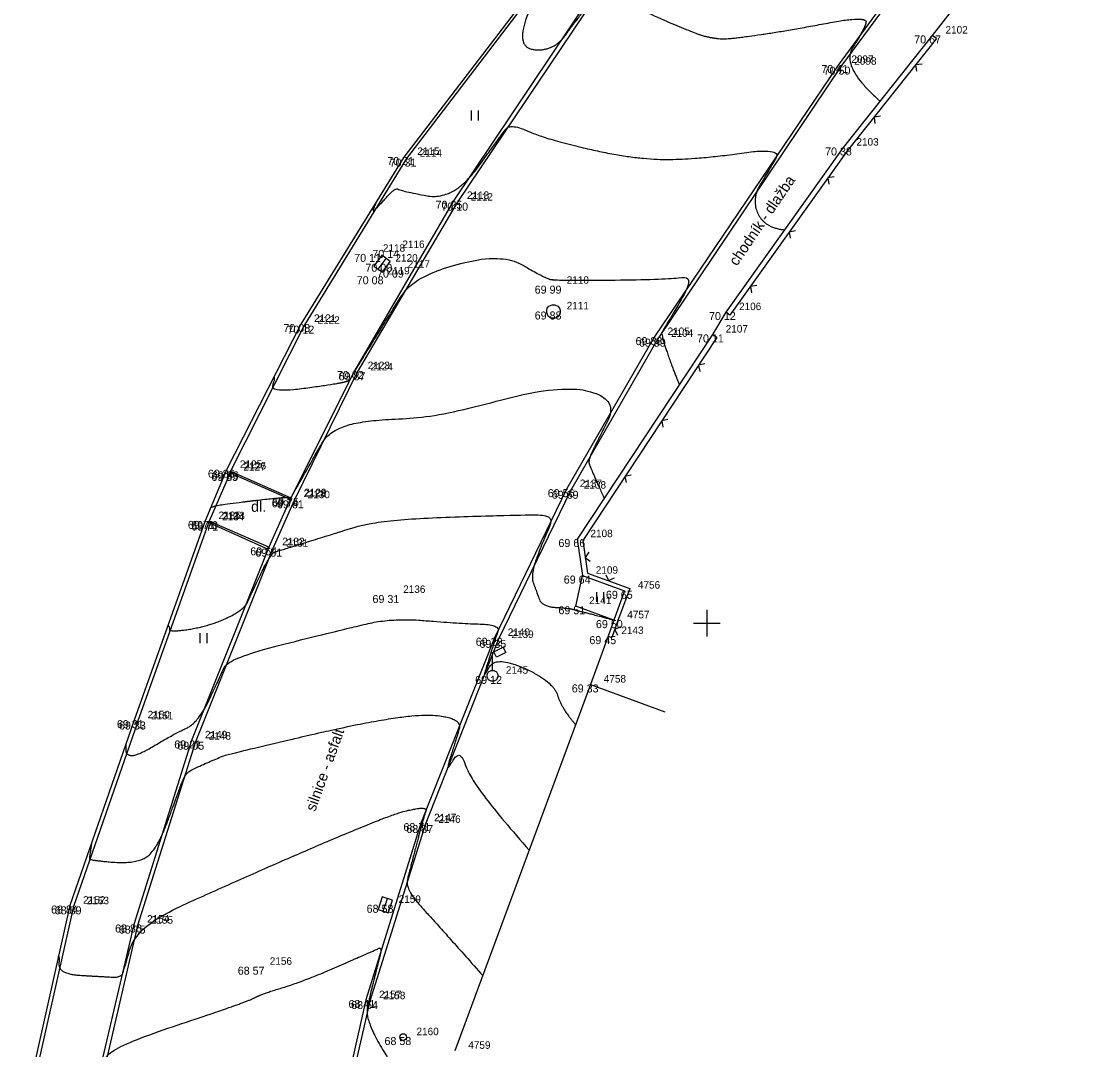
# Model space of a CAD drawing. Extents: x -704017 to -701500, y -1008977 to -1008450.
# Drawn here: x -701675.7 to -701636.09, y -1008666 to -1008627.44 of the extents above; entities that cross this region are included whole.
import ezdxf

# ---------------------------------------------------------------- set-up
doc = ezdxf.new("R2010")
doc.units = 0
for name, color, linetype in [('Z_body', 7, 'Continuous'), ('Z_body_cisla', 7, 'Continuous'), ('Z_body_vysky', 7, 'Continuous'), ('Z_budovy', 7, 'Continuous'), ('Z_chodnik', 7, 'Continuous'), ('Z_hekt_sit', 7, 'Continuous'), ('Z_komunikace', 7, 'Continuous'), ('Z_obruby', 7, 'Continuous'), ('Z_oploceni', 7, 'Continuous'), ('Z_popis', 7, 'Continuous'), ('Z_rozhrani_ploch', 7, 'Continuous'), ('Z_site_znaky_kanalizace', 7, 'Continuous'), ('Z_site_znaky_VO', 7, 'Continuous'), ('Z_ufo', 7, 'Continuous'), ('Z_vrstevnice_hlavni', 7, 'Continuous'), ('Z_vrstevnice_vedlejsi', 7, 'Continuous'), ('Z_vstupy', 7, 'Continuous')]:
    doc.layers.add(name, color=color, linetype=linetype)

# ---------------------------------------------------------------- blocks, each defined once
blk = doc.blocks.new('POINT_DISPLAY')
blk.add_line((0, 0), (0, 0))
blk = doc.blocks.new('Z212')
for p, q in [((-0.17, 0.17), (0, 0)), ((0, 0), (0.17, 0.17))]:
    blk.add_line(p, q)
blk = doc.blocks.new('Z306')
for p, q in [((-0.13, 0.17), (-0.13, -0.2)), ((0.13, 0.17), (0.13, -0.2))]:
    blk.add_line(p, q)
blk = doc.blocks.new('Z13')
for p, q in [((0, 0.88), (0.45, 1.1)), ((0, 0.2), (0, 0.88)), ((0.15, 0.7), (0.05, 0.9)), ((0.5, 0.88), (0.15, 0.7)), ((0.4, 1.07), (0.5, 0.88)), ((-0.2, 0.05), (-0.15, 0.15)), ((-0.2, -0.05), (-0.2, 0.05)), ((-0.15, 0.15), (-0.05, 0.2)), ((-0.05, 0.2), (0.05, 0.2)), ((0.05, 0.2), (0.15, 0.15)), ((0.15, 0.15), (0.2, 0.05)), ((0.2, 0.05), (0.2, -0.05)), ((-0.15, -0.15), (-0.2, -0.05)), ((-0.05, -0.2), (-0.15, -0.15)), ((0.05, -0.2), (-0.05, -0.2)), ((0.15, -0.15), (0.05, -0.2)), ((0.2, -0.05), (0.15, -0.15))]:
    blk.add_line(p, q)
blk = doc.blocks.new('Z620')
for p, q in [((-0.25, 0.05), (-0.23, 0.13)), ((-0.25, -0.05), (-0.25, 0.05)), ((-0.23, 0.13), (-0.17, 0.2)), ((-0.17, 0.2), (-0.05, 0.25)), ((-0.05, 0.25), (0.05, 0.25)), ((0.05, 0.25), (0.17, 0.2)), ((0.17, 0.2), (0.23, 0.13)), ((0.23, 0.13), (0.25, 0.05)), ((0.25, 0.05), (0.25, -0.05)), ((-0.2, -0.17), (-0.25, -0.05)), ((-0.13, -0.23), (-0.2, -0.17)), ((-0.05, -0.25), (-0.13, -0.23)), ((0.05, -0.25), (-0.05, -0.25)), ((0.13, -0.23), (0.05, -0.25)), ((0.2, -0.17), (0.13, -0.23)), ((0.25, -0.05), (0.2, -0.17))]:
    blk.add_line(p, q)
blk = doc.blocks.new('Z38')
for p, q in [((0.25, 0.2), (-0.25, 0.2)), ((-0.25, 0.2), (-0.25, -0.2)), ((-0.25, 0), (0.25, 0)), ((0.25, -0.2), (0.25, 0.2)), ((-0.25, -0.2), (0.25, -0.2))]:
    blk.add_line(p, q)
blk = doc.blocks.new('Z15')
blk.add_circle((0, 0), 0.125)

msp = doc.modelspace()

# ---------------------------------------------------------------- linework, layer by layer
at = {"layer": 'Z_budovy'}
for q in [(-701659.44, -1008666.04), (-701651.57, -1008653.33)]:
    msp.add_line((-701654.36, -1008652.3), q, dxfattribs=at)
at = {"layer": 'Z_chodnik'}
for p, q in [((-701653.81, -1008622.68), (-701661.35, -1008632.53)), ((-701661.35, -1008632.53), (-701665.22, -1008638.79)), ((-701665.22, -1008638.79), (-701668, -1008644.25)), ((-701668, -1008644.25), (-701668.8, -1008646.17)), ((-701668.8, -1008646.17), (-701671.46, -1008653.64)), ((-701654.91, -1008649.37), (-701654.66, -1008648.22)), ((-701653.48, -1008649.89), (-701654.91, -1008649.37)), ((-701671.46, -1008653.64), (-701673.88, -1008660.59)), ((-701673.88, -1008660.59), (-701675.7, -1008668.75))]:
    msp.add_line(p, q, dxfattribs=at)
at = {"layer": 'Z_hekt_sit'}
for p, q in [((-701650, -1008649.5), (-701650, -1008650.5)), ((-701650.5, -1008650), (-701649.5, -1008650))]:
    msp.add_line(p, q, dxfattribs=at)
at = {"layer": 'Z_komunikace'}
for p, q in [((-701636.19, -1008617), (-701645.08, -1008629.08)), ((-701652.3, -1008623.73), (-701659.35, -1008634.24)), ((-701645.08, -1008629.08), (-701651.97, -1008639.28)), ((-701659.35, -1008634.24), (-701663.1, -1008640.6)), ((-701651.97, -1008639.28), (-701655.26, -1008644.98)), ((-701663.1, -1008640.6), (-701665.46, -1008645.4)), ((-701655.26, -1008644.98), (-701657.96, -1008650.55)), ((-701665.46, -1008645.4), (-701666.27, -1008647.21)), ((-701666.27, -1008647.21), (-701669.17, -1008654.45)), ((-701657.96, -1008650.55), (-701660.72, -1008657.5)), ((-701669.17, -1008654.45), (-701671.34, -1008661.34)), ((-701660.72, -1008657.5), (-701662.78, -1008664.13)), ((-701671.34, -1008661.34), (-701673.3, -1008669.81)), ((-701662.78, -1008664.13), (-701664.58, -1008672.04))]:
    msp.add_line(p, q, dxfattribs=at)
at = {"layer": 'Z_obruby'}
for p, q in [((-701636.09, -1008617.08), (-701644.97, -1008629.14)), ((-701653.73, -1008622.72), (-701661.26, -1008632.59)), ((-701652.44, -1008623.64), (-701659.49, -1008634.17)), ((-701644.97, -1008629.14), (-701651.84, -1008639.34)), ((-701661.26, -1008632.59), (-701665.09, -1008638.85)), ((-701659.49, -1008634.17), (-701663.21, -1008640.55)), ((-701665.09, -1008638.85), (-701667.85, -1008644.31)), ((-701651.84, -1008639.34), (-701655.11, -1008645.04)), ((-701663.21, -1008640.55), (-701665.61, -1008645.36)), ((-701667.87, -1008644.37), (-701668.65, -1008646.18)), ((-701667.85, -1008644.31), (-701667.87, -1008644.37)), ((-701667.85, -1008644.31), (-701665.59, -1008645.31)), ((-701655.11, -1008645.04), (-701657.82, -1008650.63)), ((-701665.61, -1008645.36), (-701666.41, -1008647.16)), ((-701671.33, -1008653.69), (-701668.67, -1008646.23)), ((-701668.65, -1008646.18), (-701668.67, -1008646.23)), ((-701668.67, -1008646.23), (-701666.44, -1008647.23)), ((-701666.41, -1008647.16), (-701669.31, -1008654.4)), ((-701657.82, -1008650.63), (-701660.56, -1008657.57)), ((-701671.33, -1008653.69), (-701673.74, -1008660.62)), ((-701669.31, -1008654.4), (-701671.48, -1008661.3)), ((-701660.56, -1008657.57), (-701662.63, -1008664.17)), ((-701673.74, -1008660.62), (-701675.57, -1008668.78)), ((-701671.48, -1008661.3), (-701673.46, -1008669.8)), ((-701662.63, -1008664.17), (-701664.43, -1008672.05))]:
    msp.add_line(p, q, dxfattribs=at)
at = {"layer": 'Z_oploceni'}
for p, q in [((-701641.55, -1008627.97), (-701644.89, -1008632.17)), ((-701641.39, -1008628.09), (-701644.73, -1008632.29)), ((-701641.39, -1008628.09), (-701641.55, -1008627.97)), ((-701644.89, -1008632.17), (-701649.29, -1008638.34)), ((-701644.73, -1008632.29), (-701649.13, -1008638.46)), ((-701649.13, -1008638.46), (-701649.29, -1008638.34)), ((-701649.79, -1008639.18), (-701654.86, -1008646.85)), ((-701649.62, -1008639.29), (-701654.65, -1008646.9)), ((-701649.62, -1008639.29), (-701649.79, -1008639.18)), ((-701654.86, -1008646.85), (-701654.66, -1008648.22)), ((-701654.65, -1008646.9), (-701654.47, -1008648.13)), ((-701654.66, -1008648.22), (-701653.08, -1008648.79)), ((-701654.47, -1008648.13), (-701652.89, -1008648.7)), ((-701653.08, -1008648.79), (-701653.48, -1008649.89)), ((-701652.89, -1008648.7), (-701653.34, -1008649.94)), ((-701653.48, -1008649.89), (-701653.7, -1008650.49)), ((-701653.34, -1008649.94), (-701653.56, -1008650.54)), ((-701653.7, -1008650.49), (-701653.56, -1008650.54))]:
    msp.add_line(p, q, dxfattribs=at)
at = {"layer": 'Z_rozhrani_ploch'}
for p, q in [((-701667.87, -1008644.37), (-701665.61, -1008645.36)), ((-701666.41, -1008647.16), (-701668.65, -1008646.18))]:
    msp.add_line(p, q, dxfattribs=at)
at = {"layer": 'Z_vrstevnice_hlavni'}
for points in [[(-701666.231, -1008640.775), (-701666.176, -1008640.797), (-701666.364, -1008641.37), (-701663.79, -1008641.02), (-701663.386, -1008640.903), (-701663.381, -1008640.894), (-701663.32, -1008640.787), (-701663.195, -1008640.557), (-701661.865, -1008638.4), (-701660.98, -1008637.005), (-701657.714, -1008636.095), (-701656.077, -1008637.067), (-701655.63, -1008637.169), (-701651.404, -1008637.115), (-701650.41, -1008636.971), (-701651.679, -1008639.096), (-701651.705, -1008639.14), (-701651.644, -1008639.263), (-701651.669, -1008639.327), (-701651.183, -1008640.715), (-701651.029, -1008641.055)], [(-701673.056, -1008658.224), (-701673.143, -1008658.792), (-701673.138, -1008658.888), (-701671.435, -1008659.033), (-701670.612, -1008658.54), (-701669.778, -1008656.253), (-701669.532, -1008655.598), (-701668.931, -1008655.328), (-701668.413, -1008655.1), (-701667.927, -1008654.899), (-701661.281, -1008653.368), (-701659.151, -1008653.548), (-701659.406, -1008654.387), (-701659.818, -1008655.69), (-701659.244, -1008654.663), (-701658.808, -1008656.081), (-701656.656, -1008658.511)]]:
    msp.add_open_spline(points, degree=2, dxfattribs=at)
at = {"layer": 'Z_vrstevnice_vedlejsi'}
for points in [[(-701655.84, -1008625.332), (-701655.816, -1008625.348), (-701656.327, -1008626.123), (-701657.173, -1008628.442), (-701655.74, -1008628.569), (-701654.892, -1008627.401), (-701654.029, -1008626.308), (-701650.45, -1008627.915), (-701649.63, -1008628.101), (-701649.047, -1008628.093), (-701646.981, -1008627.794), (-701643.95, -1008627.22), (-701644.116, -1008627.77), (-701644.97, -1008629.14), (-701643.508, -1008630.432)], [(-701662.36, -1008634.163), (-701662.531, -1008634.526), (-701662.469, -1008634.567), (-701661.674, -1008633.661), (-701661.489, -1008633.797), (-701659.49, -1008634.17), (-701657.678, -1008631.675), (-701657.355, -1008631.265), (-701656.013, -1008631.868), (-701652.63, -1008632.635), (-701650.226, -1008632.604), (-701647.16, -1008632.159), (-701647.655, -1008632.989), (-701648.338, -1008634.14), (-701647.812, -1008635.193), (-701647.09, -1008635.255)], [(-701668.587, -1008645.658), (-701668.534, -1008645.656), (-701668.39, -1008645.577), (-701665.815, -1008645.27), (-701665.59, -1008645.31), (-701665.524, -1008645.188), (-701664.692, -1008643.744), (-701664.189, -1008642.815), (-701662.839, -1008642.389), (-701660.065, -1008642.295), (-701655.551, -1008641.026), (-701653.307, -1008641.596), (-701654.118, -1008643.221), (-701654.456, -1008643.9), (-701654.35, -1008644.203), (-701653.846, -1008645.316)], [(-701670.197, -1008650.092), (-701670.135, -1008650.12), (-701670.14, -1008650.353), (-701668.632, -1008650.109), (-701667.354, -1008649.517), (-701667.065, -1008648.89), (-701666.333, -1008647.367), (-701666.05, -1008647.297), (-701664.147, -1008646.702), (-701662.294, -1008646.117), (-701656.849, -1008645.933), (-701655.736, -1008645.963), (-701655.991, -1008646.594), (-701656.624, -1008648.164), (-701656.388, -1008648.801), (-701656.186, -1008649.383), (-701655.092, -1008649.449), (-701654.879, -1008649.533), (-701654.708, -1008649.557), (-701653.48, -1008649.89)], [(-701671.769, -1008654.527), (-701671.786, -1008654.637), (-701671.768, -1008654.95), (-701671.356, -1008654.985), (-701669.983, -1008654.163), (-701669.04, -1008653.727), (-701668.234, -1008651.979), (-701667.909, -1008651.302), (-701663.562, -1008650.219), (-701661.764, -1008649.805), (-701659.267, -1008650.017), (-701657.722, -1008650.059), (-701657.928, -1008650.568), (-701658.273, -1008651.703), (-701658.391, -1008652.076), (-701657.911, -1008651.217), (-701655.758, -1008652.178), (-701655.438, -1008653.217), (-701654.917, -1008653.806)], [(-701674.311, -1008662.523), (-701674.26, -1008662.433), (-701674.309, -1008663.159), (-701672.551, -1008663.259), (-701671.943, -1008663.289), (-701671.831, -1008662.942), (-701671.34, -1008661.34), (-701667.739, -1008659.719), (-701664.625, -1008658.35), (-701661.714, -1008657.141), (-701660.797, -1008656.93), (-701660.504, -1008656.955), (-701660.539, -1008657.071), (-701660.68, -1008657.518), (-701661.139, -1008659.281), (-701661.313, -1008659.97), (-701660.062, -1008661.334), (-701658.396, -1008663.217)], [(-701675.508, -1008667.891), (-701675.316, -1008667.552), (-701675.326, -1008667.692), (-701674.986, -1008667.711), (-701672.997, -1008667.811), (-701672.629, -1008666.675), (-701672.405, -1008665.943), (-701668.485, -1008664.613), (-701667.147, -1008664.152), (-701666.628, -1008663.882), (-701665.086, -1008663.427), (-701662.394, -1008662.24), (-701662.162, -1008662.141), (-701662.346, -1008662.847), (-701662.676, -1008664.158), (-701662.783, -1008664.841), (-701661.858, -1008666.544), (-701660.895, -1008667.435), (-701660.046, -1008667.846)]]:
    msp.add_open_spline(points, degree=2, dxfattribs=at)
at = {"layer": 'Z_vstupy'}
for p, q in [((-701640.75, -1008626.95), (-701641.55, -1008627.97)), ((-701649.29, -1008638.34), (-701649.79, -1008639.18)), ((-701653.7, -1008650.49), (-701654.36, -1008652.3))]:
    msp.add_line(p, q, dxfattribs=at)

# ---------------------------------------------------------------- block references
at = {"layer": 'Z_body'}
for p in [(-701641.55, -1008627.97), (-701645.08, -1008629.08), (-701644.97, -1008629.14), (-701644.89, -1008632.17), (-701661.35, -1008632.53), (-701661.26, -1008632.59), (-701659.49, -1008634.17), (-701659.35, -1008634.24), (-701662.64, -1008636.16), (-701661.91, -1008636.01), (-701662.17, -1008636.53), (-701661.71, -1008636.75), (-701662.47, -1008637), (-701655.75, -1008637.35), (-701655.75, -1008638.32), (-701649.29, -1008638.34), (-701665.22, -1008638.79), (-701665.09, -1008638.85), (-701651.97, -1008639.28), (-701649.79, -1008639.18), (-701651.84, -1008639.34), (-701663.21, -1008640.55), (-701663.1, -1008640.6), (-701668, -1008644.25), (-701667.87, -1008644.37), (-701667.85, -1008644.31), (-701655.26, -1008644.98), (-701655.11, -1008645.04), (-701665.61, -1008645.36), (-701665.59, -1008645.31), (-701665.46, -1008645.4), (-701668.8, -1008646.17), (-701668.67, -1008646.23), (-701668.65, -1008646.18), (-701654.86, -1008646.85), (-701666.41, -1008647.16), (-701666.27, -1008647.21), (-701654.66, -1008648.22), (-701653.08, -1008648.79), (-701661.88, -1008648.95), (-701654.91, -1008649.37), (-701653.48, -1008649.89), (-701657.96, -1008650.55), (-701657.82, -1008650.63), (-701653.7, -1008650.49), (-701658.03, -1008651.98), (-701654.36, -1008652.3), (-701671.46, -1008653.64), (-701671.33, -1008653.69), (-701669.31, -1008654.4), (-701669.17, -1008654.45), (-701660.72, -1008657.5), (-701660.56, -1008657.57), (-701673.88, -1008660.59), (-701673.74, -1008660.62), (-701662.05, -1008660.56), (-701671.48, -1008661.3), (-701671.34, -1008661.34), (-701666.88, -1008662.88), (-701662.78, -1008664.13), (-701662.63, -1008664.17), (-701661.38, -1008665.52)]:
    msp.add_blockref('POINT_DISPLAY', p, dxfattribs=at)
at = {"layer": 'Z_oploceni'}
for p, rotation in [((-701642.17, -1008629.07), -128.50000000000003), ((-701643.73, -1008631.03), -128.50000000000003), ((-701645.46, -1008633.31), -125.5), ((-701646.91, -1008635.34), -125.5), ((-701648.36, -1008637.38), -125.5), ((-701650.31, -1008640.33), -123.50000000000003), ((-701651.69, -1008642.42), -123.50000000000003), ((-701653.07, -1008644.5), -123.50000000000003), ((-701654.56, -1008647.54), -81.70000000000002), ((-701653.68, -1008648.41), -19.8), ((-701653.45, -1008650.24), -110.09999999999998)]:
    msp.add_blockref('Z212', p, dxfattribs=dict(at, rotation=rotation))
at = {"layer": 'Z_popis'}
for p in [(-701658.7, -1008630.96), (-701654, -1008649.01), (-701668.87, -1008650.55)]:
    msp.add_blockref('Z306', p, dxfattribs=at)
at = {"layer": 'Z_site_znaky_kanalizace'}
for p, rotation in [((-701662.17, -1008636.53), 54), ((-701662.05, -1008660.56), 72)]:
    msp.add_blockref('Z38', p, dxfattribs=dict(at, rotation=rotation))
msp.add_blockref('Z620', (-701655.75, -1008638.32), dxfattribs=at)
at = {"layer": 'Z_site_znaky_VO'}
msp.add_blockref('Z13', (-701658.03, -1008651.98), dxfattribs=at)
at = {"layer": 'Z_ufo', "rotation": 10.799999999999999}
msp.add_blockref('Z15', (-701661.38, -1008665.52), dxfattribs=at)

# ---------------------------------------------------------------- texts
at = {"layer": 'Z_body_cisla'}
for s, p in [('2102', (-701641.05, -1008627.9)), ('2097', (-701644.58, -1008629)), ('2098', (-701644.47, -1008629.07)), ('2115', (-701660.85, -1008632.45)), ('2103', (-701644.39, -1008632.1)), ('2114', (-701660.76, -1008632.52)), ('2113', (-701658.99, -1008634.1)), ('2112', (-701658.85, -1008634.16)), ('2116', (-701661.41, -1008635.94)), ('2118', (-701662.14, -1008636.08)), ('2120', (-701661.67, -1008636.45)), ('2117', (-701661.21, -1008636.68)), ('2119', (-701661.97, -1008636.93)), ('2110', (-701655.25, -1008637.28)), ('2111', (-701655.25, -1008638.24)), ('2106', (-701648.79, -1008638.27)), ('2121', (-701664.72, -1008638.71)), ('2122', (-701664.59, -1008638.78)), ('2105', (-701651.47, -1008639.2)), ('2107', (-701649.29, -1008639.11)), ('2104', (-701651.34, -1008639.27)), ('2123', (-701662.71, -1008640.48)), ('2124', (-701662.6, -1008640.53)), ('2125', (-701667.5, -1008644.18)), ('2127', (-701667.37, -1008644.29)), ('2126', (-701667.35, -1008644.24)), ('2137', (-701654.76, -1008644.9)), ('2138', (-701654.61, -1008644.96)), ('2128', (-701665.11, -1008645.28)), ('2129', (-701665.09, -1008645.24)), ('2130', (-701664.96, -1008645.32)), ('2135', (-701668.3, -1008646.1)), ('2134', (-701668.17, -1008646.15)), ('2133', (-701668.15, -1008646.11)), ('2132', (-701665.91, -1008647.08)), ('2131', (-701665.77, -1008647.14)), ('2108', (-701654.36, -1008646.78)), ('2109', (-701654.16, -1008648.15)), ('4756', (-701652.58, -1008648.71)), ('2136', (-701661.38, -1008648.87)), ('2141', (-701654.41, -1008649.29)), ('4757', (-701652.98, -1008649.82)), ('2140', (-701657.46, -1008650.48)), ('2139', (-701657.32, -1008650.56)), ('2143', (-701653.2, -1008650.41)), ('2145', (-701657.53, -1008651.9)), ('4758', (-701653.86, -1008652.23)), ('2150', (-701670.96, -1008653.57)), ('2151', (-701670.83, -1008653.61)), ('2149', (-701668.81, -1008654.32)), ('2148', (-701668.67, -1008654.37)), ('2147', (-701660.22, -1008657.43)), ('2146', (-701660.06, -1008657.49)), ('2152', (-701673.38, -1008660.52)), ('2153', (-701673.24, -1008660.54)), ('2159', (-701661.55, -1008660.49)), ('2154', (-701670.98, -1008661.23)), ('2155', (-701670.84, -1008661.27)), ('2156', (-701666.38, -1008662.81)), ('2157', (-701662.28, -1008664.06)), ('2158', (-701662.13, -1008664.1)), ('2160', (-701660.88, -1008665.45)), ('4759', (-701658.94, -1008665.96))]:
    msp.add_text(s, height=0.28, dxfattribs=at).set_placement(p)
at = {"layer": 'Z_body_vysky'}
for s, p in [('70 67', (-701642.225, -1008628.27)), ('70 41', (-701645.705, -1008629.38)), ('70 50', (-701645.62, -1008629.44)), ('70 38', (-701645.565, -1008632.47)), ('70 31', (-701661.975, -1008632.83)), ('70 31', (-701661.885, -1008632.89)), ('70 25', (-701660.165, -1008634.47)), ('70 10', (-701659.95, -1008634.54)), ('70 11', (-701663.215, -1008636.46)), ('70 14', (-701662.535, -1008636.31)), ('70 00', (-701662.795, -1008636.83)), ('70 09', (-701662.36, -1008637.05)), ('70 08', (-701663.12, -1008637.3)), ('69 99', (-701656.45, -1008637.65)), ('69 88', (-701656.45, -1008638.62)), ('70 12', (-701649.915, -1008638.64)), ('70 08', (-701665.87, -1008639.09)), ('70 12', (-701665.715, -1008639.15)), ('69 88', (-701652.67, -1008639.58)), ('69 99', (-701652.54, -1008639.64)), ('70 11', (-701650.365, -1008639.48)), ('70 02', (-701663.86, -1008640.85)), ('69 87', (-701663.8, -1008640.9)), ('69 86', (-701668.7, -1008644.55)), ('69 85', (-701668.57, -1008644.67)), ('69 86', (-701668.55, -1008644.61)), ('69 56', (-701655.96, -1008645.28)), ('69 69', (-701655.81, -1008645.34)), ('69 74', (-701666.31, -1008645.66)), ('69 75', (-701666.29, -1008645.61)), ('69 61', (-701666.11, -1008645.7)), ('69 71', (-701669.45, -1008646.47)), ('69 70', (-701669.325, -1008646.48)), ('69 71', (-701669.32, -1008646.53)), ('69 66', (-701655.56, -1008647.15)), ('69 64', (-701667.11, -1008647.46)), ('69 51', (-701666.92, -1008647.51)), ('69 64', (-701655.36, -1008648.52)), ('69 65', (-701653.78, -1008649.09)), ('69 31', (-701662.53, -1008649.25)), ('69 51', (-701655.56, -1008649.67)), ('69 50', (-701654.155, -1008650.19)), ('69 22', (-701658.66, -1008650.85)), ('69 35', (-701658.52, -1008650.93)), ('69 45', (-701654.4, -1008650.79)), ('69 12', (-701658.68, -1008652.28)), ('69 33', (-701655.06, -1008652.6)), ('69 31', (-701672.11, -1008653.94)), ('69 33', (-701672.03, -1008653.99)), ('69 21', (-701669.96, -1008654.7)), ('69 05', (-701669.845, -1008654.75)), ('68 71', (-701661.37, -1008657.8)), ('68 87', (-701661.26, -1008657.87)), ('68 84', (-701674.58, -1008660.89)), ('68 89', (-701674.44, -1008660.92)), ('68 58', (-701662.75, -1008660.86)), ('68 86', (-701672.18, -1008661.6)), ('68 75', (-701672.04, -1008661.64)), ('68 57', (-701667.58, -1008663.18)), ('68 41', (-701663.43, -1008664.43)), ('68 54', (-701663.33, -1008664.47)), ('68 58', (-701662.08, -1008665.82))]:
    msp.add_text(s, height=0.3, dxfattribs=at).set_placement(p)
at = {"layer": 'Z_popis'}
for s, rotation, p in [('chodník - dlažba', 55.8, (-701648.87, -1008636.64)), ('silnice - asfalt', 70.2, (-701664.68, -1008657.09))]:
    msp.add_text(s, height=0.4, rotation=rotation, dxfattribs=at).set_placement(p)
msp.add_text('dl.', height=0.4, dxfattribs=at).set_placement((-701667.08, -1008645.83))

doc.saveas('drawing.dxf')
